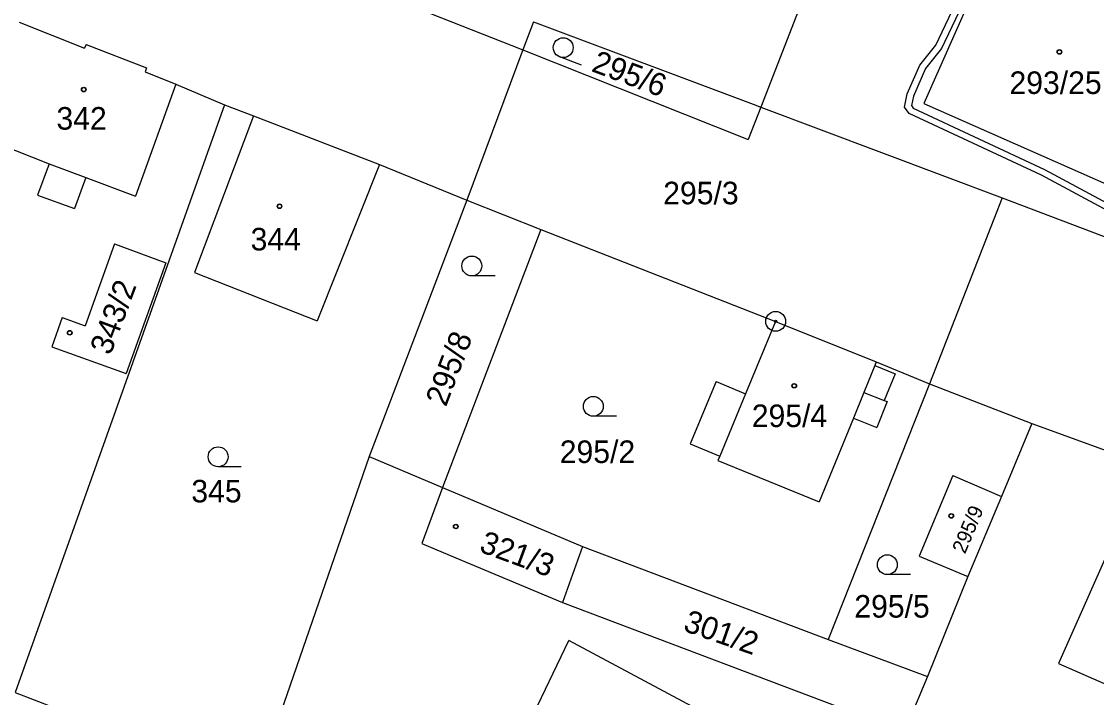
# Model space of a CAD drawing. Extents: x -593183 to -588034, y -1130415 to -1124994.
# Drawn here: x -591057.2 to -590976.1, y -1128564.8 to -1128513.8 of the extents above; entities that cross this region are included whole.
import ezdxf

# ---------------------------------------------------------------- set-up
doc = ezdxf.new("R2010")
doc.units = 0
for name, color, linetype in [('Vrstva 1', 7, 'Continuous'), ('Vrstva 18', 7, 'Continuous'), ('Vrstva 19', 7, 'Continuous'), ('Vrstva 24', 7, 'Continuous'), ('Vrstva 25', 7, 'Continuous'), ('Vrstva 27', 7, 'Continuous'), ('Vrstva 4', 7, 'Continuous')]:
    doc.layers.add(name, color=color, linetype=linetype)

msp = doc.modelspace()

# ---------------------------------------------------------------- linework, layer by layer
at = {"layer": 'Vrstva 1'}
for p, q in [((-590997, -1128508.89), (-591001.42, -1128520.29)), ((-590984.6, -1128509.78), (-590989.12, -1128520.02)), ((-591031.32, -1128511.25), (-591019.36, -1128515.97)), ((-591057.34, -1128513.88), (-591052.41, -1128515.84)), ((-591018.57, -1128513.86), (-591019.36, -1128515.97)), ((-591018.57, -1128513.86), (-591002, -1128520.07)), ((-591052.3, -1128515.56), (-591052.41, -1128515.84)), ((-591052.3, -1128515.56), (-591047.73, -1128517.34)), ((-591019.36, -1128515.97), (-591023.59, -1128527.31)), ((-591019.36, -1128515.97), (-591002.37, -1128522.73)), ((-591047.73, -1128517.34), (-591047.85, -1128517.63)), ((-591047.85, -1128517.63), (-591045.54, -1128518.57)), ((-591045.54, -1128518.57), (-591047.23, -1128523.3)), ((-591045.54, -1128518.57), (-591041.85, -1128520.12)), ((-591041.85, -1128520.12), (-591057.63, -1128564.43)), ((-591041.85, -1128520.12), (-591039.67, -1128520.96)), ((-591001.42, -1128520.29), (-591002.37, -1128522.73)), ((-591002, -1128520.07), (-591001.42, -1128520.29)), ((-591001.42, -1128520.29), (-590983.22, -1128527.14)), ((-590989.12, -1128520.02), (-590973.17, -1128527.08)), ((-591039.67, -1128520.96), (-591044.13, -1128532.77)), ((-591039.67, -1128520.96), (-591030.17, -1128524.63)), ((-591060.3, -1128522.52), (-591055.08, -1128524.57)), ((-591047.23, -1128523.3), (-591048.56, -1128527)), ((-591055.08, -1128524.57), (-591055.95, -1128526.92)), ((-591030.17, -1128524.63), (-591034.86, -1128536.41)), ((-591030.17, -1128524.63), (-591023.59, -1128527.31)), ((-591052.31, -1128525.6), (-591053.18, -1128527.95)), ((-591052.31, -1128525.6), (-591048.56, -1128527)), ((-591055.95, -1128526.92), (-591053.18, -1128527.95)), ((-591023.59, -1128527.31), (-591030.95, -1128546.64)), ((-591023.59, -1128527.31), (-591018.01, -1128529.53)), ((-590983.22, -1128527.14), (-590988.71, -1128541.16)), ((-590983.22, -1128527.14), (-590934.37, -1128545.66)), ((-591018.01, -1128529.53), (-591025.42, -1128548.97)), ((-591018.01, -1128529.53), (-591000.3, -1128536.45)), ((-591050.16, -1128530.59), (-591052.37, -1128536.78)), ((-591050.16, -1128530.59), (-591046.29, -1128532.03)), ((-591046.29, -1128532.03), (-591049.27, -1128540.37)), ((-591044.13, -1128532.77), (-591034.86, -1128536.41)), ((-591054.1, -1128536.16), (-591054.89, -1128538.36)), ((-591054.1, -1128536.16), (-591052.37, -1128536.78)), ((-591000.3, -1128536.45), (-591002.57, -1128541.91)), ((-591000.3, -1128536.45), (-590992.72, -1128539.51)), ((-591054.89, -1128538.36), (-591049.27, -1128540.37)), ((-590992.72, -1128539.51), (-590992.83, -1128539.79)), ((-590992.83, -1128539.79), (-590991.3, -1128540.41)), ((-590992.72, -1128539.51), (-590988.71, -1128541.16)), ((-590991.3, -1128540.41), (-590992.11, -1128542.41)), ((-591004.79, -1128540.99), (-591006.74, -1128545.69)), ((-591004.79, -1128540.99), (-591002.57, -1128541.91)), ((-590988.71, -1128541.16), (-590996.34, -1128560.44)), ((-590988.71, -1128541.16), (-590980.98, -1128544.15)), ((-590991.88, -1128542.5), (-590992.67, -1128544.46)), ((-590992.11, -1128542.41), (-590991.88, -1128542.5)), ((-590994.44, -1128543.74), (-590997.01, -1128550.06)), ((-590994.44, -1128543.74), (-590992.67, -1128544.46)), ((-590980.98, -1128544.15), (-590983.26, -1128549.65)), ((-590980.98, -1128544.15), (-590955.76, -1128553.37)), ((-591006.74, -1128545.69), (-591004.52, -1128546.61)), ((-591030.95, -1128546.64), (-591039.53, -1128571.43)), ((-591030.95, -1128546.64), (-591025.42, -1128548.97)), ((-591004.52, -1128546.61), (-591004.66, -1128546.95)), ((-591004.66, -1128546.95), (-590997.01, -1128550.06)), ((-590986.95, -1128548.08), (-590989.49, -1128554.15)), ((-590986.95, -1128548.08), (-590983.26, -1128549.65)), ((-591025.42, -1128548.97), (-591026.98, -1128553.21)), ((-591025.42, -1128548.97), (-591014.87, -1128553.42)), ((-590983.26, -1128549.65), (-590985.82, -1128555.7)), ((-590973.83, -1128550.63), (-590978.97, -1128562.24)), ((-591026.98, -1128553.21), (-591024.41, -1128554.28)), ((-591014.87, -1128553.42), (-591016.37, -1128557.65)), ((-591014.87, -1128553.42), (-590996.34, -1128560.44)), ((-591024.41, -1128554.28), (-591016.37, -1128557.65)), ((-590989.49, -1128554.15), (-590985.82, -1128555.7)), ((-590985.82, -1128555.7), (-590988.84, -1128563.22)), ((-591016.37, -1128557.65), (-590992.37, -1128566.71)), ((-591019.29, -1128567.59), (-591015.89, -1128560.52)), ((-591002.41, -1128567.71), (-591015.89, -1128560.52)), ((-590996.34, -1128560.44), (-590988.84, -1128563.22)), ((-590978.97, -1128562.24), (-590975.54, -1128563.76)), ((-590988.84, -1128563.22), (-590990.6, -1128567.38)), ((-591057.63, -1128564.43), (-591039.53, -1128571.43))]:
    msp.add_line(p, q, dxfattribs=at)
at = {"layer": 'Vrstva 24'}
for radius in [0.75, 0.0903]:
    msp.add_circle((-591000.3, -1128536.45), radius, dxfattribs=at)
at = {"layer": 'Vrstva 25'}
for p, q in [((-591014.941, -1128517.123), (-591016.58, -1128516.51)), ((-591021.46, -1128533.02), (-591023.21, -1128533.02)), ((-591012.3, -1128543.61), (-591014.05, -1128543.61)), ((-591040.59, -1128547.41), (-591042.34, -1128547.41)), ((-590990.13, -1128555.55), (-590991.88, -1128555.55))]:
    msp.add_line(p, q, dxfattribs=at)
for centre, radius in [((-591016.317, -1128515.808), 0.75), ((-590978.9, -1128516.13), 0.175), ((-590978.9, -1128516.13), 0.15), ((-591052.47, -1128518.97), 0.175), ((-591052.47, -1128518.97), 0.15), ((-591037.71, -1128527.77), 0.175), ((-591037.71, -1128527.77), 0.15), ((-591023.21, -1128532.27), 0.75), ((-591053.53, -1128537.31), 0.175), ((-591053.53, -1128537.31), 0.15), ((-590998.9, -1128541.31), 0.175), ((-590998.9, -1128541.31), 0.15), ((-591014.05, -1128542.86), 0.75), ((-591042.34, -1128546.66), 0.75), ((-590987.06, -1128551.12), 0.175), ((-590987.06, -1128551.12), 0.15), ((-591024.42, -1128551.92), 0.175), ((-591024.42, -1128551.92), 0.15), ((-590991.88, -1128554.8), 0.75)]:
    msp.add_circle(centre, radius, dxfattribs=at)
at = {"layer": 'Vrstva 27'}
for p, q in [((-590988.22, -1128515.62), (-590985.13, -1128509.09)), ((-590984.73, -1128509.39), (-590987.8, -1128515.88)), ((-590989.43, -1128517.12), (-590988.22, -1128515.62)), ((-590987.8, -1128515.88), (-590988.99, -1128517.38)), ((-590990.38, -1128519.3), (-590989.43, -1128517.12)), ((-590988.99, -1128517.38), (-590989.9, -1128519.46)), ((-590990.59, -1128520.3), (-590990.38, -1128519.3)), ((-590989.9, -1128519.46), (-590990.05, -1128520.18)), ((-590990.24, -1128520.77), (-590990.59, -1128520.3)), ((-590990.05, -1128520.18), (-590989.92, -1128520.37)), ((-590989.92, -1128520.37), (-590980.04, -1128524.99)), ((-590980.26, -1128525.43), (-590990.24, -1128520.77)), ((-590980.04, -1128524.99), (-590972.68, -1128528.94)), ((-590972.84, -1128529.42), (-590980.26, -1128525.43))]:
    msp.add_line(p, q, dxfattribs=at)
at = {"layer": 'Vrstva 4'}
for p, q in [((-591055.08, -1128524.57), (-591052.31, -1128525.6)), ((-590992.83, -1128539.79), (-590993.65, -1128541.81)), ((-591002.57, -1128541.91), (-591004.52, -1128546.61)), ((-590993.65, -1128541.81), (-590994.44, -1128543.74)), ((-590993.65, -1128541.81), (-590992.11, -1128542.41))]:
    msp.add_line(p, q, dxfattribs=at)

# ---------------------------------------------------------------- texts
at = {"layer": 'Vrstva 18'}
for s, rotation, p in [('295/6', 339.48072, (-591014.27, -1128517.56)), ('295/8', 69.13449, (-591025.16, -1128542.95)), ('301/2', 340.78806, (-591007.35, -1128559.76))]:
    msp.add_text(s, height=1.7, rotation=rotation, dxfattribs=at).set_placement(p)
for s, p in [('295/3', (-591008.78, -1128527.62)), ('295/2', (-591016.58, -1128547.13)), ('345', (-591044.36, -1128550.1)), ('295/5', (-590994.37, -1128558.79))]:
    msp.add_text(s, height=1.7, dxfattribs=at).set_placement(p)
at = {"layer": 'Vrstva 19'}
for s, p in [('293/25', (-590982.67, -1128519.3)), ('342', (-591054.53, -1128521.99)), ('344', (-591039.89, -1128531.1)), ('295/4', (-591002.1, -1128544.42))]:
    msp.add_text(s, height=1.7, dxfattribs=at).set_placement(p)
for s, height, rotation, p in [('343/2', 1.7, 69.46128, (-591050.46, -1128539.07)), ('295/9', 1.1, 67.2948, (-590986.02, -1128554.04)), ('321/3', 1.7, 339.78942, (-591022.73, -1128553.79))]:
    msp.add_text(s, height=height, rotation=rotation, dxfattribs=at).set_placement(p)

doc.saveas('drawing.dxf')
